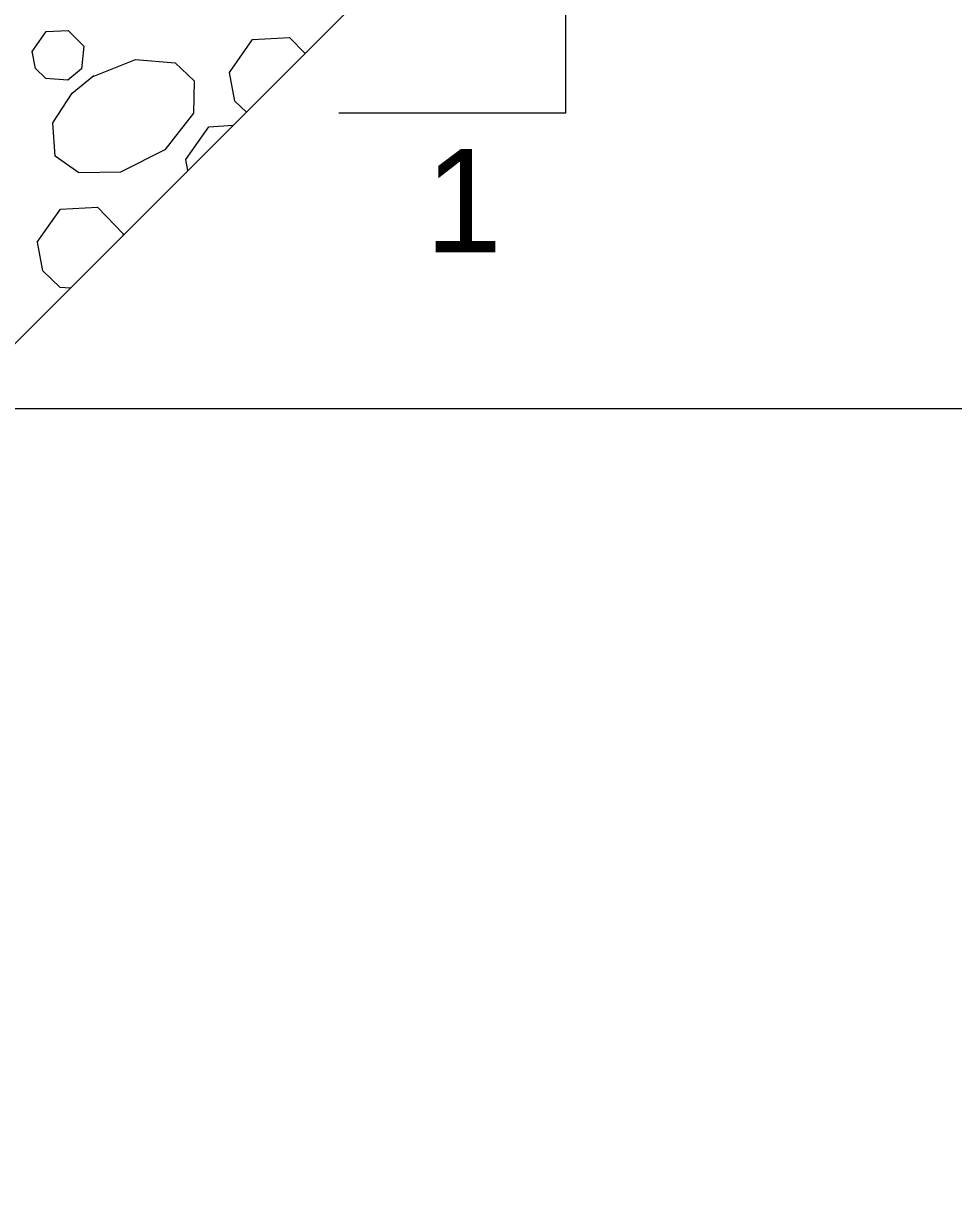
# Model space of a CAD drawing. Extents: x 636530 to 644067, y 294168 to 299122.
# Drawn here: x 641160.99 to 641188, y 296087.83 to 296121.87 of the extents above; entities that cross this region are included whole.
import ezdxf

# ---------------------------------------------------------------- set-up
doc = ezdxf.new("R2010")
doc.units = 0
doc.layers.add('1', color=7, linetype='Continuous')

msp = doc.modelspace()

# ---------------------------------------------------------------- linework, layer by layer
at = {"layer": '1'}
for p, q in [((641136.003, 296087.831), (641186.804, 296138.632)), ((641176.735, 296125.853), (641176.735, 296119.268)), ((641176.735, 296119.268), (641170.15, 296119.268)), ((641123.407, 296110.691), (641235.843, 296110.691))]:
    msp.add_line(p, q, dxfattribs=at)
for points in [[(641161.248, 296121.062), (641161.652, 296121.636), (641162.296, 296121.673), (641162.743, 296121.209), (641162.679, 296120.558), (641162.281, 296120.227), (641161.645, 296120.273), (641161.346, 296120.564), (641161.249, 296121.062)], [(641166.973, 296120.448), (641167.646, 296121.405), (641168.719, 296121.466), (641169.17, 296120.998)], [(641162.99, 296120.326), (641164.248, 296120.824), (641165.403, 296120.725), (641165.952, 296120.203), (641165.935, 296119.265), (641165.101, 296118.2), (641163.814, 296117.556), (641162.6, 296117.535), (641161.917, 296118.02), (641161.852, 296118.987), (641162.406, 296119.852), (641163.041, 296120.358)], [(641167.468, 296119.296), (641167.136, 296119.617), (641166.974, 296120.448)], [(641165.708, 296117.918), (641166.381, 296118.875), (641167.087, 296118.915)], [(641165.771, 296117.599), (641165.709, 296117.918)], [(641161.397, 296115.519), (641162.07, 296116.475), (641163.143, 296116.536), (641163.889, 296115.763), (641163.884, 296115.712)], [(641162.354, 296114.183), (641162.058, 296114.204), (641161.56, 296114.688), (641161.398, 296115.519)]]:
    msp.add_lwpolyline(points, dxfattribs=at)

# ---------------------------------------------------------------- texts
msp.add_text('1', height=3, dxfattribs=at).set_placement((641172.658, 296115.229))

doc.saveas('drawing.dxf')
